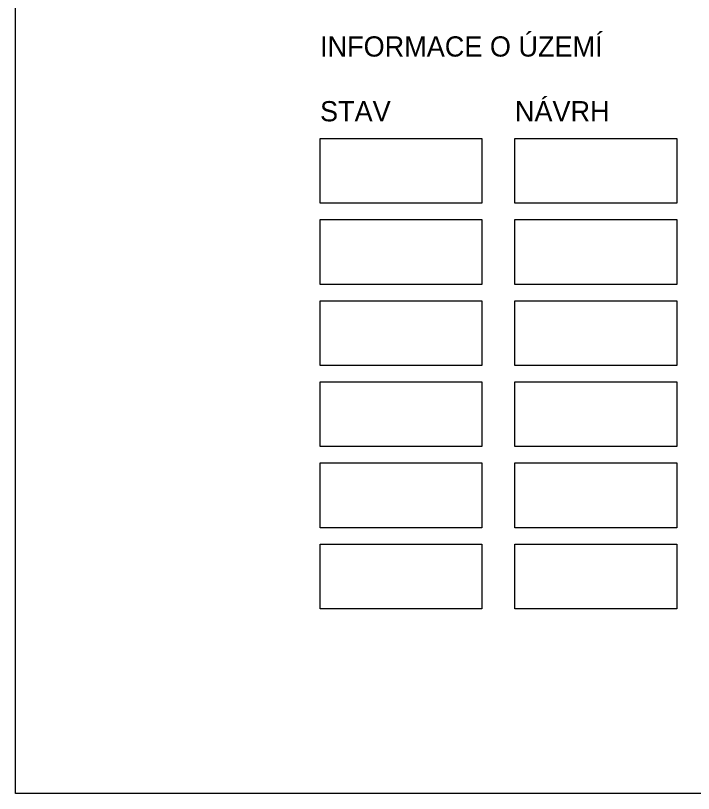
# Model space of a CAD drawing. Extents: x -449577 to -425530, y -1150048 to -1121091.
# Drawn here: x -440034.8 to -439599.3, y -1146644.2 to -1146144.6 of the extents above; entities that cross this region are included whole.
import ezdxf

# ---------------------------------------------------------------- set-up
doc = ezdxf.new("R2010")
doc.units = 0
doc.layers.add('Vrstva 1', color=7, linetype='Continuous')

msp = doc.modelspace()

# ---------------------------------------------------------------- linework, layer by layer
at = {"layer": 'Vrstva 1'}
for points in [[(-437534.76, -1144644.23), (-437534.76, -1146644.23), (-440034.76, -1146644.23), (-440034.76, -1144644.23)], [(-439839.17, -1146223.6), (-439735.17, -1146223.6), (-439735.17, -1146265.2), (-439839.17, -1146265.2)], [(-439839.17, -1146223.6), (-439735.17, -1146223.6), (-439735.17, -1146265.2), (-439839.17, -1146265.2)], [(-439839.17, -1146223.6), (-439735.17, -1146223.6), (-439735.17, -1146265.2), (-439839.17, -1146265.2)], [(-439839.17, -1146223.6), (-439735.17, -1146223.6), (-439735.17, -1146265.2), (-439839.17, -1146265.2)], [(-439839.17, -1146223.6), (-439735.17, -1146223.6), (-439735.17, -1146265.2), (-439839.17, -1146265.2)], [(-439839.17, -1146223.6), (-439735.17, -1146223.6), (-439735.17, -1146265.2), (-439839.17, -1146265.2)], [(-439839.17, -1146223.6), (-439735.17, -1146223.6), (-439735.17, -1146265.2), (-439839.17, -1146265.2)], [(-439839.17, -1146223.6), (-439735.17, -1146223.6), (-439735.17, -1146265.2), (-439839.17, -1146265.2)], [(-439713.98, -1146223.6), (-439609.98, -1146223.6), (-439609.98, -1146265.2), (-439713.98, -1146265.2)], [(-439713.98, -1146223.6), (-439609.98, -1146223.6), (-439609.98, -1146265.2), (-439713.98, -1146265.2)], [(-439713.98, -1146223.6), (-439609.98, -1146223.6), (-439609.98, -1146265.2), (-439713.98, -1146265.2)], [(-439713.98, -1146223.6), (-439609.98, -1146223.6), (-439609.98, -1146265.2), (-439713.98, -1146265.2)], [(-439713.98, -1146223.6), (-439609.98, -1146223.6), (-439609.98, -1146265.2), (-439713.98, -1146265.2)], [(-439713.98, -1146223.6), (-439609.98, -1146223.6), (-439609.98, -1146265.2), (-439713.98, -1146265.2)], [(-439713.98, -1146223.6), (-439609.98, -1146223.6), (-439609.98, -1146265.2), (-439713.98, -1146265.2)], [(-439713.98, -1146223.6), (-439609.98, -1146223.6), (-439609.98, -1146265.2), (-439713.98, -1146265.2)], [(-439839.17, -1146275.69), (-439735.17, -1146275.69), (-439735.17, -1146317.29), (-439839.17, -1146317.29)], [(-439839.17, -1146275.69), (-439735.17, -1146275.69), (-439735.17, -1146317.29), (-439839.17, -1146317.29)], [(-439839.17, -1146275.69), (-439735.17, -1146275.69), (-439735.17, -1146317.29), (-439839.17, -1146317.29)], [(-439839.17, -1146275.69), (-439735.17, -1146275.69), (-439735.17, -1146317.29), (-439839.17, -1146317.29)], [(-439839.17, -1146275.69), (-439735.17, -1146275.69), (-439735.17, -1146317.29), (-439839.17, -1146317.29)], [(-439839.17, -1146275.69), (-439735.17, -1146275.69), (-439735.17, -1146317.29), (-439839.17, -1146317.29)], [(-439839.17, -1146275.69), (-439735.17, -1146275.69), (-439735.17, -1146317.29), (-439839.17, -1146317.29)], [(-439839.17, -1146275.69), (-439735.17, -1146275.69), (-439735.17, -1146317.29), (-439839.17, -1146317.29)], [(-439713.98, -1146275.69), (-439609.98, -1146275.69), (-439609.98, -1146317.29), (-439713.98, -1146317.29)], [(-439713.98, -1146275.69), (-439609.98, -1146275.69), (-439609.98, -1146317.29), (-439713.98, -1146317.29)], [(-439713.98, -1146275.69), (-439609.98, -1146275.69), (-439609.98, -1146317.29), (-439713.98, -1146317.29)], [(-439713.98, -1146275.69), (-439609.98, -1146275.69), (-439609.98, -1146317.29), (-439713.98, -1146317.29)], [(-439713.98, -1146275.69), (-439609.98, -1146275.69), (-439609.98, -1146317.29), (-439713.98, -1146317.29)], [(-439713.98, -1146275.69), (-439609.98, -1146275.69), (-439609.98, -1146317.29), (-439713.98, -1146317.29)], [(-439713.98, -1146275.69), (-439609.98, -1146275.69), (-439609.98, -1146317.29), (-439713.98, -1146317.29)], [(-439713.98, -1146275.69), (-439609.98, -1146275.69), (-439609.98, -1146317.29), (-439713.98, -1146317.29)], [(-439839.17, -1146327.78), (-439735.17, -1146327.78), (-439735.17, -1146369.38), (-439839.17, -1146369.38)], [(-439839.17, -1146327.78), (-439735.17, -1146327.78), (-439735.17, -1146369.38), (-439839.17, -1146369.38)], [(-439839.17, -1146327.78), (-439735.17, -1146327.78), (-439735.17, -1146369.38), (-439839.17, -1146369.38)], [(-439839.17, -1146327.78), (-439735.17, -1146327.78), (-439735.17, -1146369.38), (-439839.17, -1146369.38)], [(-439839.17, -1146327.78), (-439735.17, -1146327.78), (-439735.17, -1146369.38), (-439839.17, -1146369.38)], [(-439839.17, -1146327.78), (-439735.17, -1146327.78), (-439735.17, -1146369.38), (-439839.17, -1146369.38)], [(-439839.17, -1146327.78), (-439735.17, -1146327.78), (-439735.17, -1146369.38), (-439839.17, -1146369.38)], [(-439839.17, -1146327.78), (-439735.17, -1146327.78), (-439735.17, -1146369.38), (-439839.17, -1146369.38)], [(-439713.98, -1146327.78), (-439609.98, -1146327.78), (-439609.98, -1146369.38), (-439713.98, -1146369.38)], [(-439713.98, -1146327.78), (-439609.98, -1146327.78), (-439609.98, -1146369.38), (-439713.98, -1146369.38)], [(-439713.98, -1146327.78), (-439609.98, -1146327.78), (-439609.98, -1146369.38), (-439713.98, -1146369.38)], [(-439713.98, -1146327.78), (-439609.98, -1146327.78), (-439609.98, -1146369.38), (-439713.98, -1146369.38)], [(-439713.98, -1146327.78), (-439609.98, -1146327.78), (-439609.98, -1146369.38), (-439713.98, -1146369.38)], [(-439713.98, -1146327.78), (-439609.98, -1146327.78), (-439609.98, -1146369.38), (-439713.98, -1146369.38)], [(-439713.98, -1146327.78), (-439609.98, -1146327.78), (-439609.98, -1146369.38), (-439713.98, -1146369.38)], [(-439713.98, -1146327.78), (-439609.98, -1146327.78), (-439609.98, -1146369.38), (-439713.98, -1146369.38)], [(-439839.17, -1146379.87), (-439735.17, -1146379.87), (-439735.17, -1146421.47), (-439839.17, -1146421.47)], [(-439839.17, -1146379.87), (-439735.17, -1146379.87), (-439735.17, -1146421.47), (-439839.17, -1146421.47)], [(-439839.17, -1146379.87), (-439735.17, -1146379.87), (-439735.17, -1146421.47), (-439839.17, -1146421.47)], [(-439839.17, -1146379.87), (-439735.17, -1146379.87), (-439735.17, -1146421.47), (-439839.17, -1146421.47)], [(-439839.17, -1146379.87), (-439735.17, -1146379.87), (-439735.17, -1146421.47), (-439839.17, -1146421.47)], [(-439839.17, -1146379.87), (-439735.17, -1146379.87), (-439735.17, -1146421.47), (-439839.17, -1146421.47)], [(-439839.17, -1146379.87), (-439735.17, -1146379.87), (-439735.17, -1146421.47), (-439839.17, -1146421.47)], [(-439839.17, -1146379.87), (-439735.17, -1146379.87), (-439735.17, -1146421.47), (-439839.17, -1146421.47)], [(-439713.98, -1146379.87), (-439609.98, -1146379.87), (-439609.98, -1146421.47), (-439713.98, -1146421.47)], [(-439713.98, -1146379.87), (-439609.98, -1146379.87), (-439609.98, -1146421.47), (-439713.98, -1146421.47)], [(-439713.98, -1146379.87), (-439609.98, -1146379.87), (-439609.98, -1146421.47), (-439713.98, -1146421.47)], [(-439713.98, -1146379.87), (-439609.98, -1146379.87), (-439609.98, -1146421.47), (-439713.98, -1146421.47)], [(-439713.98, -1146379.87), (-439609.98, -1146379.87), (-439609.98, -1146421.47), (-439713.98, -1146421.47)], [(-439713.98, -1146379.87), (-439609.98, -1146379.87), (-439609.98, -1146421.47), (-439713.98, -1146421.47)], [(-439713.98, -1146379.87), (-439609.98, -1146379.87), (-439609.98, -1146421.47), (-439713.98, -1146421.47)], [(-439713.98, -1146379.87), (-439609.98, -1146379.87), (-439609.98, -1146421.47), (-439713.98, -1146421.47)], [(-439839.17, -1146431.97), (-439735.17, -1146431.97), (-439735.17, -1146473.56), (-439839.17, -1146473.56)], [(-439839.17, -1146431.97), (-439735.17, -1146431.97), (-439735.17, -1146473.56), (-439839.17, -1146473.56)], [(-439839.17, -1146431.97), (-439735.17, -1146431.97), (-439735.17, -1146473.56), (-439839.17, -1146473.56)], [(-439839.17, -1146431.97), (-439735.17, -1146431.97), (-439735.17, -1146473.56), (-439839.17, -1146473.56)], [(-439839.17, -1146431.97), (-439735.17, -1146431.97), (-439735.17, -1146473.56), (-439839.17, -1146473.56)], [(-439839.17, -1146431.97), (-439735.17, -1146431.97), (-439735.17, -1146473.56), (-439839.17, -1146473.56)], [(-439839.17, -1146431.97), (-439735.17, -1146431.97), (-439735.17, -1146473.56), (-439839.17, -1146473.56)], [(-439839.17, -1146431.97), (-439735.17, -1146431.97), (-439735.17, -1146473.56), (-439839.17, -1146473.56)], [(-439713.98, -1146431.97), (-439609.98, -1146431.97), (-439609.98, -1146473.56), (-439713.98, -1146473.56)], [(-439713.98, -1146431.97), (-439609.98, -1146431.97), (-439609.98, -1146473.56), (-439713.98, -1146473.56)], [(-439713.98, -1146431.97), (-439609.98, -1146431.97), (-439609.98, -1146473.56), (-439713.98, -1146473.56)], [(-439713.98, -1146431.97), (-439609.98, -1146431.97), (-439609.98, -1146473.56), (-439713.98, -1146473.56)], [(-439713.98, -1146431.97), (-439609.98, -1146431.97), (-439609.98, -1146473.56), (-439713.98, -1146473.56)], [(-439713.98, -1146431.97), (-439609.98, -1146431.97), (-439609.98, -1146473.56), (-439713.98, -1146473.56)], [(-439713.98, -1146431.97), (-439609.98, -1146431.97), (-439609.98, -1146473.56), (-439713.98, -1146473.56)], [(-439713.98, -1146431.97), (-439609.98, -1146431.97), (-439609.98, -1146473.56), (-439713.98, -1146473.56)], [(-439839.17, -1146484.06), (-439735.17, -1146484.06), (-439735.17, -1146525.66), (-439839.17, -1146525.66)], [(-439839.17, -1146484.06), (-439735.17, -1146484.06), (-439735.17, -1146525.66), (-439839.17, -1146525.66)], [(-439839.17, -1146484.06), (-439735.17, -1146484.06), (-439735.17, -1146525.66), (-439839.17, -1146525.66)], [(-439839.17, -1146484.06), (-439735.17, -1146484.06), (-439735.17, -1146525.66), (-439839.17, -1146525.66)], [(-439839.17, -1146484.06), (-439735.17, -1146484.06), (-439735.17, -1146525.66), (-439839.17, -1146525.66)], [(-439839.17, -1146484.06), (-439735.17, -1146484.06), (-439735.17, -1146525.66), (-439839.17, -1146525.66)], [(-439839.17, -1146484.06), (-439735.17, -1146484.06), (-439735.17, -1146525.66), (-439839.17, -1146525.66)], [(-439839.17, -1146484.06), (-439735.17, -1146484.06), (-439735.17, -1146525.66), (-439839.17, -1146525.66)], [(-439713.98, -1146484.06), (-439609.98, -1146484.06), (-439609.98, -1146525.66), (-439713.98, -1146525.66)], [(-439713.98, -1146484.06), (-439609.98, -1146484.06), (-439609.98, -1146525.66), (-439713.98, -1146525.66)], [(-439713.98, -1146484.06), (-439609.98, -1146484.06), (-439609.98, -1146525.66), (-439713.98, -1146525.66)], [(-439713.98, -1146484.06), (-439609.98, -1146484.06), (-439609.98, -1146525.66), (-439713.98, -1146525.66)], [(-439713.98, -1146484.06), (-439609.98, -1146484.06), (-439609.98, -1146525.66), (-439713.98, -1146525.66)], [(-439713.98, -1146484.06), (-439609.98, -1146484.06), (-439609.98, -1146525.66), (-439713.98, -1146525.66)], [(-439713.98, -1146484.06), (-439609.98, -1146484.06), (-439609.98, -1146525.66), (-439713.98, -1146525.66)], [(-439713.98, -1146484.06), (-439609.98, -1146484.06), (-439609.98, -1146525.66), (-439713.98, -1146525.66)]]:
    msp.add_lwpolyline(points, close=True, dxfattribs=at)

# ---------------------------------------------------------------- texts
for s, height, p in [('INFORMACE O ÚZEMÍ', 12.9974, (-439839.17, -1146170.99)), ('INFORMACE O ÚZEMÍ', 12.9974, (-439839.17, -1146170.99)), ('INFORMACE O ÚZEMÍ', 12.9974, (-439839.17, -1146170.99)), ('INFORMACE O ÚZEMÍ', 12.9974, (-439839.17, -1146170.99)), ('STAV', 12.997, (-439839.17, -1146212.59)), ('STAV', 12.997, (-439839.17, -1146212.59)), ('STAV', 12.997, (-439839.17, -1146212.59)), ('STAV', 12.997, (-439839.17, -1146212.59)), ('STAV', 12.997, (-439839.17, -1146212.59)), ('STAV', 12.997, (-439839.17, -1146212.59)), ('STAV', 12.997, (-439839.17, -1146212.59)), ('STAV', 12.997, (-439839.17, -1146212.59)), ('NÁVRH', 12.997, (-439713.98, -1146212.59)), ('NÁVRH', 12.997, (-439713.98, -1146212.59)), ('NÁVRH', 12.997, (-439713.98, -1146212.59)), ('NÁVRH', 12.997, (-439713.98, -1146212.59)), ('NÁVRH', 12.997, (-439713.98, -1146212.59)), ('NÁVRH', 12.997, (-439713.98, -1146212.59)), ('NÁVRH', 12.997, (-439713.98, -1146212.59)), ('NÁVRH', 12.997, (-439713.98, -1146212.59))]:
    msp.add_text(s, height=height, dxfattribs=at).set_placement(p)

doc.saveas('drawing.dxf')
